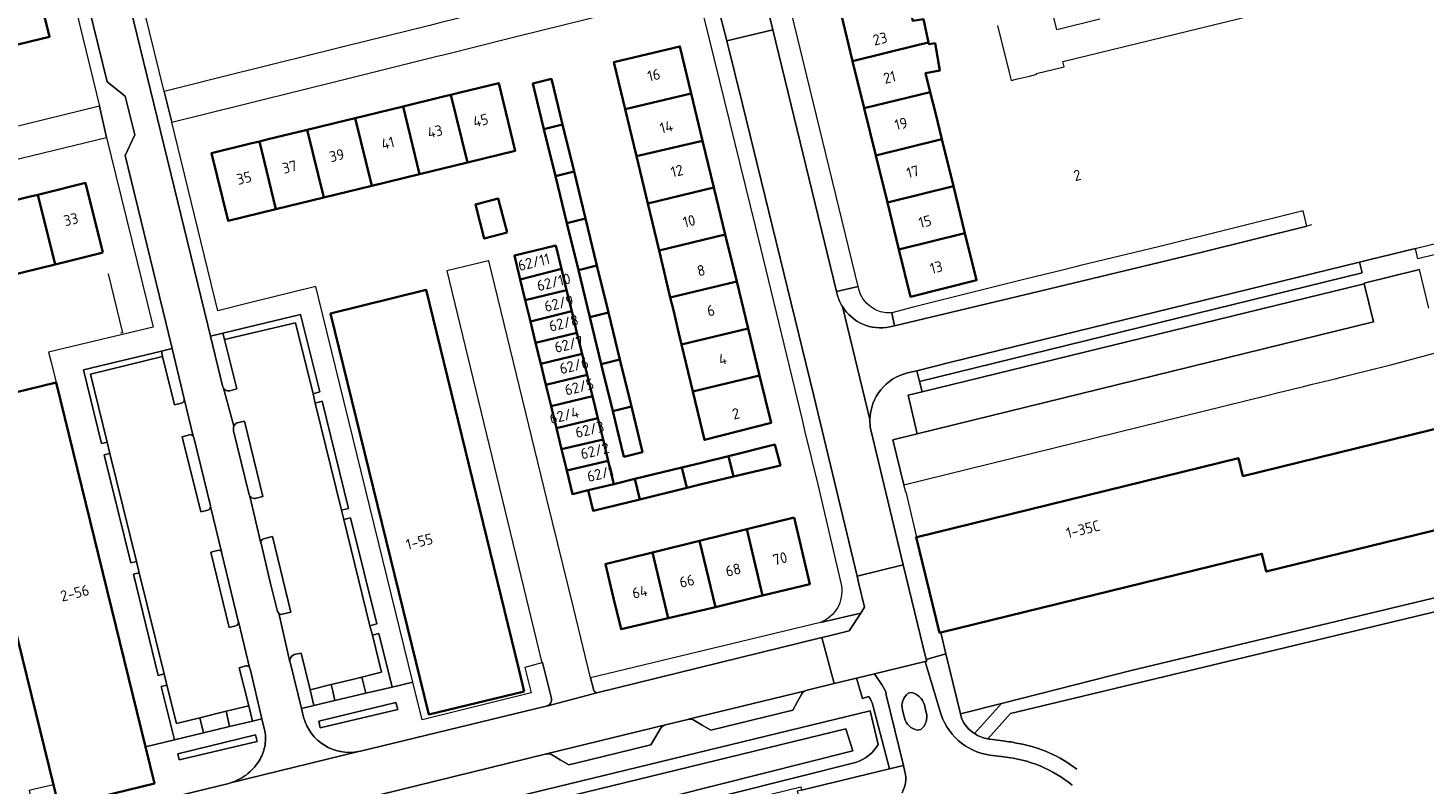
# Model space of a CAD drawing. Extents: x 150256 to 156914, y 461459 to 469481.
# Tile 404 of 656: x 156516 to 156690, y 463529 to 463624. Entities that reach past the tile are written whole.
import ezdxf
from ezdxf.enums import TextEntityAlignment as Align

# ---------------------------------------------------------------- set-up
doc = ezdxf.new("R2010")
doc.units = 0
doc.header["$LTSCALE"] = 0.75
for name, color, linetype, lineweight in [('B-RO-GR-BEPLANTING_CULTUUR_BODEMBEDEKKER-GV', 251, 'CONTINUOUS', 18), ('B-RO-GR-GROENVOORZIENING-GV', 251, 'CONTINUOUS', 18), ('B-RO-GR-HAAG-GV', 251, 'CONTINUOUS', 13), ('B-RO-IE-TERREINAFSCHEIDING_KUNSTMATIG_HEKWERK-G', 251, 'IE-TERREINAFSCHEIDING-KUNSTMATIG', 18), ('B-RO-IE-TERREINAFSCHEIDING_KUNSTMATIG_MUUR-G', 251, 'IE-TERREINAFSCHEIDING-KUNSTMATIG-DICHT', 18), ('B-RO-OG-BEBOUWING-GV', 6, 'CONTINUOUS', 35), ('B-RO-OG-BEBOUWING-T18', 1, 'CONTINUOUS', 18), ('B-RO-OG-TERREIN_CULTUURSCHEIDING-GV', 251, 'CONTINUOUS', 18), ('B-RO-OG-WATER_SLOOT-GV', 251, 'CONTINUOUS', 18), ('B-RO-VH-VERHARDING_ASFALT-GV', 251, 'CONTINUOUS', 18), ('B-RO-VH-VERHARDING_BETONSTRAATSTEEN-GV', 251, 'CONTINUOUS', 18), ('B-RO-VH-VERHARDING_HALFVERHARDING_GRIND-GV', 251, 'CONTINUOUS', 18), ('B-RO-VH-VERHARDING_STRAATBAKSTEEN-GV', 251, 'CONTINUOUS', 18), ('B-RO-VH-VERHARDING_TEGEL-GV', 251, 'CONTINUOUS', 18)]:
    doc.layers.add(name, color=color, linetype=linetype, lineweight=lineweight)
doc.styles.add('NLCS-ISO-M200-T18', font='NLCS-ISO.ttf', dxfattribs={"height": 360})
doc.linetypes.add('IE-TERREINAFSCHEIDING-KUNSTMATIG', pattern='A,4,[82,NLCS.SHX,S=0.75,R=90,X=0,Y=0],4,-2', length=10)
doc.linetypes.add('IE-TERREINAFSCHEIDING-KUNSTMATIG-DICHT', pattern='A,8,-1,[82,NLCS.SHX,S=0.75,R=90,X=0,Y=0],-1', length=10)

msp = doc.modelspace()

# ---------------------------------------------------------------- linework, layer by layer
at = {"layer": 'B-RO-GR-BEPLANTING_CULTUUR_BODEMBEDEKKER-GV'}
msp.add_lwpolyline([(156682.6, 463592.95), (156682.301, 463594.291), (156631.151, 463581.779), (156626.911, 463580.697), (156627.23, 463579.343)], close=True, dxfattribs=at)
at = {"layer": 'B-RO-GR-GROENVOORZIENING-GV'}
for points in [[(156551.343, 463577.811), (156552.186, 463578.04), (156549.767, 463587.738), (156540.055, 463585.403), (156540.25, 463584.59), (156549.145, 463586.703)], [(156525.584, 463571.761), (156523.494, 463580.282), (156532.522, 463582.484), (156532.364, 463583.141), (156522.61, 463580.791), (156524.858, 463571.587)], [(156554.912, 463563.259), (156555.768, 463563.474), (156552.504, 463576.865), (156551.631, 463576.619)], [(156525.928, 463570.356), (156525.207, 463570.182), (156528.526, 463556.657), (156529.257, 463556.828)], [(156558.464, 463548.792), (156559.321, 463549.022), (156556.042, 463562.283), (156555.196, 463562.085)], [(156532.718, 463542.776), (156529.593, 463555.423), (156528.867, 463555.261), (156531.98, 463542.588)], [(156556.302, 463542.087), (156557.457, 463542.36), (156557.956, 463540.34), (156561.257, 463541.12), (156559.595, 463547.824), (156558.766, 463547.624), (156559.913, 463542.97)], [(156537.634, 463535.405), (156537.179, 463537.275), (156534.273, 463536.555), (156533.058, 463541.375), (156532.327, 463541.199), (156534.004, 463534.541)], [(156551.434, 463538.8), (156554.076, 463539.424), (156553.806, 463540.593), (156553.613, 463541.429), (156550.966, 463540.782)], [(156540.465, 463538.09), (156540.911, 463536.184), (156543.769, 463536.864), (156543.31, 463538.795)], [(156561.718, 463539.189), (156552.053, 463536.87), (156552.253, 463536.021), (156561.939, 463538.336)], [(156534.428, 463532.788), (156534.611, 463532.013), (156544.346, 463534.325), (156544.148, 463535.144)]]:
    msp.add_lwpolyline(points, close=True, dxfattribs=at)
for points in [[(156540.93, 463578.189), (156541.797, 463578.434), (156540.25, 463584.59), (156540.055, 463585.403), (156538.504, 463585.03), (156540.036, 463578.814)], [(156535.237, 463577.171), (156535.234, 463577.186), (156535.232, 463577.194), (156533.715, 463583.467), (156532.364, 463583.141), (156532.522, 463582.484), (156534.023, 463576.427), (156534.892, 463576.64)], [(156540.074, 463578.662), (156540.143, 463578.522)], [(156538.504, 463563.807), (156536.442, 463572.358), (156536.337, 463572.523), (156536.184, 463572.647), (156536.03, 463572.699), (156535.868, 463572.694), (156534.98, 463572.416), (156537.287, 463563.058), (156538.176, 463563.258)], [(156541.411, 463573.173), (156543.33, 463565.327)], [(156544.276, 463564.755), (156545.062, 463564.959), (156542.757, 463574.389), (156541.86, 463574.179)], [(156544.825, 463559.118), (156544.83, 463559.099), (156544.835, 463559.077), (156545.964, 463554.231), (156546.918, 463550.572), (156547.058, 463550.351), (156547.15, 463550.266), (156547.301, 463550.213), (156547.462, 463550.222), (156548.57, 463550.509), (156546.273, 463559.937), (156545.139, 463559.645)], [(156542.001, 463549.327), (156541.997, 463549.344), (156541.995, 463549.354), (156539.947, 463557.845), (156539.876, 463558.027), (156539.748, 463558.161), (156539.581, 463558.229), (156539.402, 463558.221), (156538.563, 463558.01), (156540.841, 463548.577), (156541.697, 463548.791)], [(156548.458, 463544.289), (156548.46, 463544.279), (156548.47, 463544.232), (156549.899, 463538.437), (156551.434, 463538.8), (156550.966, 463540.782), (156549.84, 463545.38), (156549.003, 463545.183)], [(156542.929, 463543.772), (156542.093, 463543.547), (156543.31, 463538.795), (156543.769, 463536.864), (156544.953, 463537.146)], [(156544.953, 463537.146), (156543.488, 463543.4), (156543.412, 463543.582), (156543.281, 463543.71)]]:
    msp.add_lwpolyline(points, dxfattribs=at)
for points in [[(156540.036, 463578.814, 0.0526316), (156540.074, 463578.662)], [(156540.143, 463578.522, 0.1090553), (156540.359, 463578.298)], [(156540.359, 463578.298, 0.107255), (156540.632, 463578.183)], [(156540.632, 463578.183, 0.1006308), (156540.93, 463578.189)], [(156534.892, 463576.64, 0.4086726), (156535.237, 463577.171)], [(156541.374, 463573.478, 0.0819544), (156541.411, 463573.173)], [(156541.446, 463573.773, 0.095045), (156541.374, 463573.478)], [(156541.615, 463574.015, 0.0893671), (156541.446, 463573.773)], [(156541.86, 463574.179, 0.0903119), (156541.615, 463574.015)], [(156543.33, 463565.327, 0.1227829), (156543.454, 463565.015)], [(156543.454, 463565.015, 0.1222955), (156543.702, 463564.789)], [(156543.702, 463564.789, 0.1141366), (156543.984, 463564.707)], [(156543.984, 463564.707, 0.1099952), (156544.276, 463564.755)], [(156538.176, 463563.258, 0.4004809), (156538.523, 463563.725)], [(156538.523, 463563.725, 0.0632382), (156538.504, 463563.807)], [(156545.139, 463559.645, 0.3765688), (156544.825, 463559.118)], [(156541.697, 463548.791, 0.3764118), (156542.001, 463549.327)], [(156549.003, 463545.183, 0.3729789), (156548.458, 463544.289)], [(156543.111, 463543.776, 0.1208216), (156542.929, 463543.772)], [(156543.281, 463543.71, 0.1283387), (156543.111, 463543.776)]]:
    msp.add_lwpolyline(points, format="xyb", dxfattribs=at)
at = {"layer": 'B-RO-GR-HAAG-GV'}
for points in [[(156551.343, 463577.811), (156552.186, 463578.04), (156549.767, 463587.738), (156540.055, 463585.403), (156540.25, 463584.59), (156549.145, 463586.703)], [(156532.364, 463583.141), (156522.61, 463580.791), (156524.858, 463571.587), (156525.584, 463571.761), (156523.494, 463580.282), (156532.522, 463582.484)], [(156551.631, 463576.619), (156554.912, 463563.259), (156555.768, 463563.474), (156552.504, 463576.865)], [(156525.928, 463570.356), (156525.207, 463570.182), (156528.526, 463556.657), (156529.257, 463556.828)], [(156558.464, 463548.792), (156559.321, 463549.022), (156556.042, 463562.283), (156555.196, 463562.085)], [(156532.718, 463542.776), (156529.593, 463555.423), (156528.867, 463555.261), (156531.98, 463542.588)], [(156556.302, 463542.087), (156557.457, 463542.36), (156557.956, 463540.34), (156561.257, 463541.12), (156559.595, 463547.824), (156558.766, 463547.624), (156559.913, 463542.97)], [(156534.004, 463534.541), (156537.634, 463535.405), (156537.179, 463537.275), (156534.273, 463536.555), (156533.058, 463541.375), (156532.327, 463541.199)], [(156550.966, 463540.782), (156551.434, 463538.8), (156554.076, 463539.424), (156553.806, 463540.593), (156553.613, 463541.429)], [(156540.465, 463538.09), (156540.911, 463536.184), (156543.769, 463536.864), (156543.31, 463538.795)], [(156561.718, 463539.189), (156552.053, 463536.87), (156552.253, 463536.021), (156561.939, 463538.336)], [(156534.428, 463532.788), (156534.611, 463532.013), (156544.346, 463534.325), (156544.148, 463535.144)]]:
    msp.add_lwpolyline(points, close=True, dxfattribs=at)
for points in [[(156540.93, 463578.189), (156541.797, 463578.434), (156540.25, 463584.59), (156540.055, 463585.403), (156538.504, 463585.03), (156540.036, 463578.814)], [(156535.237, 463577.171), (156535.234, 463577.186), (156535.232, 463577.194), (156533.715, 463583.467), (156532.364, 463583.141), (156532.522, 463582.484), (156534.023, 463576.427), (156534.892, 463576.64)], [(156540.074, 463578.662), (156540.143, 463578.522)], [(156538.504, 463563.807), (156536.442, 463572.358), (156536.337, 463572.523), (156536.184, 463572.647), (156536.03, 463572.699), (156535.868, 463572.694), (156534.98, 463572.416), (156537.287, 463563.058), (156538.176, 463563.258)], [(156541.411, 463573.173), (156543.33, 463565.327)], [(156544.276, 463564.755), (156545.062, 463564.959), (156542.757, 463574.389), (156541.86, 463574.179)], [(156544.825, 463559.118), (156544.83, 463559.099), (156544.835, 463559.077), (156545.964, 463554.231), (156546.918, 463550.572), (156547.058, 463550.351)], [(156547.058, 463550.351), (156547.15, 463550.266), (156547.301, 463550.213), (156547.462, 463550.222), (156548.57, 463550.509), (156546.273, 463559.937), (156545.139, 463559.645)], [(156542.001, 463549.327), (156541.997, 463549.344), (156541.995, 463549.354), (156539.947, 463557.845), (156539.876, 463558.027), (156539.748, 463558.161), (156539.581, 463558.229), (156539.402, 463558.221), (156538.563, 463558.01), (156540.841, 463548.577), (156541.697, 463548.791)], [(156548.458, 463544.289), (156548.46, 463544.279), (156548.47, 463544.232), (156549.899, 463538.437), (156551.434, 463538.8), (156550.966, 463540.782), (156549.84, 463545.38), (156549.003, 463545.183)], [(156542.929, 463543.772), (156542.093, 463543.547), (156543.31, 463538.795), (156543.769, 463536.864), (156544.953, 463537.146)], [(156544.953, 463537.146), (156543.488, 463543.4), (156543.412, 463543.582), (156543.281, 463543.71)]]:
    msp.add_lwpolyline(points, dxfattribs=at)
for points in [[(156540.036, 463578.814, 0.0526316), (156540.074, 463578.662)], [(156540.143, 463578.522, 0.1090553), (156540.359, 463578.298)], [(156540.359, 463578.298, 0.107255), (156540.632, 463578.183)], [(156540.632, 463578.183, 0.1006308), (156540.93, 463578.189)], [(156534.892, 463576.64, 0.4086726), (156535.237, 463577.171)], [(156541.374, 463573.478, 0.0819544), (156541.411, 463573.173)], [(156541.446, 463573.773, 0.095045), (156541.374, 463573.478)], [(156541.615, 463574.015, 0.0893671), (156541.446, 463573.773)], [(156541.86, 463574.179, 0.0903119), (156541.615, 463574.015)], [(156543.33, 463565.327, 0.1227829), (156543.454, 463565.015)], [(156543.454, 463565.015, 0.1222955), (156543.702, 463564.789)], [(156543.702, 463564.789, 0.1141366), (156543.984, 463564.707)], [(156543.984, 463564.707, 0.1099952), (156544.276, 463564.755)], [(156538.176, 463563.258, 0.4004809), (156538.523, 463563.725)], [(156538.523, 463563.725, 0.0632382), (156538.504, 463563.807)], [(156545.139, 463559.645, 0.3765688), (156544.825, 463559.118)], [(156541.697, 463548.791, 0.3764118), (156542.001, 463549.327)], [(156549.003, 463545.183, 0.3729789), (156548.458, 463544.289)], [(156543.111, 463543.776, 0.1208216), (156542.929, 463543.772)], [(156543.281, 463543.71, 0.1283387), (156543.111, 463543.776)]]:
    msp.add_lwpolyline(points, format="xyb", dxfattribs=at)
at = {"layer": 'B-RO-IE-TERREINAFSCHEIDING_KUNSTMATIG_HEKWERK-G'}
for points in [[(156637.479, 463539.065), (156653.56, 463543.152), (156761.001, 463568.874)], [(156629.891, 463547.95), (156630.537, 463545.284)], [(156630.537, 463545.284), (156632.359, 463537.754)], [(156632.359, 463537.754), (156637.479, 463539.065)]]:
    msp.add_lwpolyline(points, dxfattribs=at)
at = {"layer": 'B-RO-IE-TERREINAFSCHEIDING_KUNSTMATIG_MUUR-G'}
for points in [[(156525.69, 463592.822), (156527.499, 463585.441), (156527.243, 463585.379)], [(156553.613, 463541.429), (156553.608, 463541.45), (156556.293, 463542.085)], [(156553.806, 463540.593), (156553.613, 463541.429)], [(156556.293, 463542.085), (156557.457, 463542.36)], [(156557.457, 463542.36), (156557.956, 463540.34)], [(156554.076, 463539.424), (156553.806, 463540.593)], [(156557.956, 463540.34), (156557.963, 463540.311)], [(156554.094, 463539.347), (156554.076, 463539.424)]]:
    msp.add_lwpolyline(points, dxfattribs=at)
at = {"layer": 'B-RO-OG-BEBOUWING-GV'}
for points in [[(156516.217, 463631.27), (156510.22, 463629.8), (156512.378, 463620.995), (156513.366, 463621.237), (156518.375, 463622.464)], [(156625.674, 463627.352), (156617.415, 463625.321), (156618.865, 463619.425), (156627.124, 463621.456), (156628.374, 463621.735), (156627.72, 463624.66), (156626.38, 463624.482)], [(156620.314, 463613.529), (156628.573, 463615.56), (156627.992, 463617.923), (156629.789, 463618.248), (156629.169, 463621.664), (156628.42, 463621.528), (156628.374, 463621.735), (156627.124, 463621.456), (156618.865, 463619.425)], [(156590.407, 463613.4), (156598.659, 463615.374), (156597.244, 463621.258), (156588.996, 463619.285), (156589.036, 463619.12)], [(156570.666, 463606.748), (156576.64, 463608.203), (156574.589, 463616.677), (156569.749, 463615.498), (156568.602, 463615.219)], [(156580.242, 463610.919), (156582.566, 463611.486), (156581.171, 463617.202), (156578.847, 463616.635)], [(156570.666, 463606.748), (156568.602, 463615.219), (156567.489, 463614.948), (156562.61, 463613.759), (156564.674, 463605.288)], [(156590.407, 463613.4), (156591.818, 463607.514), (156600.081, 463609.462), (156598.659, 463615.374)], [(156621.764, 463607.634), (156630.023, 463609.665), (156629.258, 463612.776), (156628.573, 463615.56), (156620.314, 463613.529)], [(156558.682, 463603.828), (156564.674, 463605.288), (156562.61, 463613.759), (156557.81, 463612.589), (156556.618, 463612.299)], [(156552.69, 463602.368), (156558.682, 463603.828), (156556.618, 463612.299), (156555.558, 463612.041), (156550.626, 463610.839)], [(156581.677, 463605.04), (156584.001, 463605.607), (156582.566, 463611.486), (156580.242, 463610.919)], [(156546.698, 463600.908), (156544.634, 463609.379), (156543.526, 463609.109), (156538.642, 463607.919), (156540.706, 463599.448)], [(156544.634, 463609.379), (156546.698, 463600.908), (156552.69, 463602.368), (156550.626, 463610.839), (156545.745, 463609.65)], [(156593.229, 463601.629), (156601.502, 463603.608), (156600.081, 463609.462), (156591.818, 463607.514)], [(156630.023, 463609.665), (156621.764, 463607.634), (156623.214, 463601.738), (156631.473, 463603.769)], [(156525.041, 463595.468), (156522.874, 463604.189), (156517.734, 463602.912), (156516.914, 463602.708), (156519.082, 463593.987), (156524.75, 463595.396)], [(156581.677, 463605.04), (156583.112, 463599.16), (156585.436, 463599.727), (156584.001, 463605.607)], [(156513.12, 463592.506), (156519.082, 463593.987), (156516.914, 463602.708), (156515.609, 463602.384), (156510.952, 463601.226)], [(156594.64, 463595.744), (156602.93, 463597.727), (156601.502, 463603.608), (156593.229, 463601.629)], [(156623.214, 463601.738), (156624.664, 463595.842), (156632.913, 463597.915), (156631.473, 463603.769)], [(156575.647, 463597.984), (156574.51, 463602.229), (156571.668, 463601.495), (156572.769, 463597.233)], [(156585.436, 463599.727), (156583.112, 463599.16), (156584.546, 463593.281), (156586.871, 463593.848)], [(156602.93, 463597.727), (156594.64, 463595.744), (156596.05, 463589.858), (156604.358, 463591.846)], [(156632.913, 463597.915), (156624.664, 463595.842), (156626.114, 463589.943), (156634.364, 463592.009)], [(156577.262, 463592.121), (156582.428, 463593.422), (156581.715, 463596.35), (156576.539, 463595.089)], [(156586.871, 463593.848), (156584.546, 463593.281), (156585.981, 463587.401), (156588.306, 463587.968)], [(156582.428, 463593.422), (156577.262, 463592.121), (156577.895, 463589.526), (156583.073, 463590.776)], [(156577.781, 463540.581), (156577.099, 463543.373), (156565.508, 463590.811), (156553.532, 463587.863), (156565.842, 463537.682)], [(156578.544, 463586.863), (156583.712, 463588.156), (156583.073, 463590.776), (156577.895, 463589.526)], [(156597.461, 463583.973), (156605.786, 463585.964), (156604.358, 463591.846), (156596.05, 463589.858), (156596.472, 463588.098), (156597.135, 463585.333)], [(156583.712, 463588.156), (156578.544, 463586.863), (156579.2, 463584.174), (156584.371, 463585.452)], [(156588.306, 463587.968), (156585.981, 463587.401), (156587.416, 463581.522), (156589.741, 463582.089)], [(156626.896, 463559.889), (156626.805, 463559.867), (156629.738, 463547.912), (156629.891, 463547.95), (156670.071, 463557.806), (156670.622, 463555.56), (156717.683, 463567.084), (156718.222, 463564.855), (156758.889, 463574.807), (156755.934, 463586.763), (156715.29, 463576.809), (156714.751, 463579.038), (156667.69, 463567.515), (156667.139, 463569.761)], [(156584.371, 463585.452), (156579.2, 463584.174), (156579.836, 463581.561), (156585.017, 463582.798)], [(156605.786, 463585.964), (156597.461, 463583.973), (156598.872, 463578.088), (156607.214, 463580.083)], [(156585.017, 463582.798), (156579.836, 463581.561), (156580.482, 463578.913), (156585.651, 463580.198)], [(156588.851, 463575.642), (156591.176, 463576.21), (156589.741, 463582.089), (156587.416, 463581.522)], [(156585.651, 463580.198), (156580.482, 463578.913), (156581.13, 463576.252), (156586.303, 463577.522)], [(156607.214, 463580.083), (156598.872, 463578.088), (156600.324, 463572.03), (156608.65, 463574.167)], [(156519.183, 463579.237), (156507.199, 463576.306), (156518.866, 463528.909), (156519.55, 463526.129), (156531.492, 463529.045), (156530.363, 463533.648)], [(156586.974, 463574.769), (156586.303, 463577.522), (156581.13, 463576.252), (156581.796, 463573.52)], [(156591.176, 463576.21), (156588.851, 463575.642), (156590.243, 463569.939), (156592.568, 463570.507)], [(156586.974, 463574.769), (156581.796, 463573.52), (156582.442, 463570.872), (156587.631, 463572.073)], [(156583.089, 463568.216), (156588.278, 463569.417), (156587.631, 463572.073), (156582.442, 463570.872)], [(156603.336, 463570.007), (156603.971, 463567.453), (156609.821, 463568.842), (156609.126, 463571.447)], [(156585.775, 463565.738), (156588.984, 463566.52), (156588.278, 463569.417), (156583.089, 463568.216), (156583.81, 463565.259)], [(156603.971, 463567.453), (156603.336, 463570.007), (156599.962, 463569.168), (156597.505, 463568.575), (156598.116, 463566.044), (156600.128, 463566.54)], [(156591.603, 463567.151), (156592.221, 463564.592), (156598.116, 463566.044), (156597.505, 463568.575)], [(156592.221, 463564.592), (156591.603, 463567.151), (156588.984, 463566.52), (156585.775, 463565.738), (156586.41, 463563.16)], [(156611.543, 463562.34), (156605.608, 463560.873), (156607.603, 463552.557), (156613.502, 463553.988)], [(156607.603, 463552.557), (156605.608, 463560.873), (156599.715, 463559.416), (156601.704, 463551.126)], [(156593.821, 463557.959), (156595.794, 463549.739), (156599.9, 463550.688), (156601.704, 463551.126), (156599.715, 463559.416)], [(156595.794, 463549.739), (156593.821, 463557.959), (156588.047, 463556.532), (156587.928, 463556.503), (156588.946, 463552.261), (156589.88, 463548.371)]]:
    msp.add_lwpolyline(points, close=True, dxfattribs=at)
at = {"layer": 'B-RO-OG-TERREIN_CULTUURSCHEIDING-GV'}
for points in [[(156768.433, 463570.052), (156761.599, 463569.017), (156761.995, 463567.369), (156638.634, 463537.805), (156635.796, 463534.637)], [(156620.865, 463539.929), (156620.089, 463539.708), (156619.365, 463542.246), (156616.567, 463541.573), (156613.163, 463540.716)], [(156612.503, 463540.284), (156611.935, 463539.245), (156611.391, 463538.251), (156601.121, 463535.71), (156600.048, 463536.359), (156599.008, 463536.988)], [(156580.406, 463532.72), (156548.284, 463524.867), (156555.33, 463514.25), (156556.565, 463514.556), (156556.468, 463514.949), (156612.382, 463528.634), (156612.477, 463528.245), (156623.474, 463530.896), (156621.392, 463538.837)], [(156555.773, 463522.289), (156621.053, 463538.168), (156622.074, 463533.939)], [(156634.11, 463535.3), (156637.479, 463539.065), (156632.359, 463537.754), (156632.49, 463537.237)], [(156598.328, 463537.097), (156598.232, 463537.077), (156595.46, 463536.394)], [(156594.838, 463535.953), (156594.237, 463534.935), (156593.621, 463533.893), (156591.415, 463533.354), (156585.78, 463531.978), (156583.352, 463531.385), (156582.286, 463532.018), (156581.194, 463532.667)], [(156636.041, 463534.603), (156637.669, 463534.392)], [(156619.236, 463531.683), (156556.974, 463516.033)]]:
    msp.add_lwpolyline(points, dxfattribs=at)
for points in [[(156612.957, 463540.665, 0.1736863), (156612.503, 463540.284)], [(156613.163, 463540.716, 0.0639926), (156612.957, 463540.665)], [(156621.392, 463538.837, 0.1254162), (156620.865, 463539.929)], [(156595.46, 463536.394, 0.1757864), (156594.838, 463535.953)], [(156599.008, 463536.988, 0.163283), (156598.328, 463537.097)], [(156632.49, 463537.237, 0.1476016), (156634.11, 463535.3)], [(156635.796, 463534.637, 0.0165738), (156636.041, 463534.603)], [(156637.669, 463534.392, -0.0238981), (156639.63, 463534.065)], [(156580.557, 463532.75, 0.02675), (156580.406, 463532.72)], [(156581.194, 463532.667, 0.1365102), (156580.557, 463532.75)], [(156622.074, 463533.939, -0.178598), (156619.236, 463531.683)], [(156639.63, 463534.065, -0.0549444), (156643.472, 463532.906)], [(156643.472, 463532.906, -0.0564648), (156646.915, 463530.846)]]:
    msp.add_lwpolyline(points, format="xyb", dxfattribs=at)
at = {"layer": 'B-RO-OG-WATER_SLOOT-GV'}
for points in [[(156621.053, 463538.168), (156555.773, 463522.289)], [(156622.074, 463533.939), (156621.053, 463538.168)], [(156556.198, 463520.849), (156618.028, 463535.888), (156618.871, 463533.137), (156556.776, 463517.529)], [(156618.028, 463535.888), (156556.198, 463520.849)], [(156556.776, 463517.529), (156618.871, 463533.137), (156618.028, 463535.888)], [(156556.974, 463516.033), (156619.236, 463531.683)]]:
    msp.add_lwpolyline(points, dxfattribs=at)
msp.add_lwpolyline([(156619.236, 463531.683, 0.178598), (156622.074, 463533.939)], format="xyb", dxfattribs=at)
at = {"layer": 'B-RO-VH-VERHARDING_ASFALT-GV'}
for points in [[(156513.47, 463666.44), (156514.126, 463663.589), (156525.575, 463616.815), (156527.842, 463615.053), (156529.028, 463610.196), (156527.825, 463607.605), (156532.931, 463586.711), (156533.265, 463585.33), (156533.715, 463583.467), (156535.232, 463577.194), (156535.234, 463577.186), (156535.237, 463577.171), (156536.337, 463572.523), (156536.442, 463572.358), (156538.504, 463563.807)], [(156540.036, 463578.814), (156538.504, 463585.03), (156538.17, 463586.401), (156519.171, 463664.379)], [(156616.957, 463590.123), (156616.843, 463590.591), (156608.875, 463623.33), (156603.109, 463621.943), (156605.101, 463614.032), (156613.997, 463577.562), (156619.422, 463554.995), (156625.181, 463556.415), (156621.128, 463573.292)], [(156625.747, 463580.421), (156626.911, 463580.697), (156631.151, 463581.779), (156682.301, 463594.291), (156683.455, 463594.573), (156689.288, 463596), (156689.411, 463596.03), (156705.173, 463599.861), (156743.06, 463609.258), (156741.641, 463614.978)], [(156676.266, 463598.927), (156675.707, 463598.788), (156662.611, 463595.538), (156641.263, 463590.385), (156624.103, 463586.306), (156623.51, 463586.165)], [(156617.578, 463588.733), (156621.02, 463574.583)], [(156621.02, 463574.569), (156621.02, 463574.583), (156617.578, 463588.733)], [(156541.446, 463573.773), (156540.143, 463578.522), (156540.074, 463578.662)], [(156543.33, 463565.327), (156541.411, 463573.173)], [(156550.168, 463537.336), (156549.899, 463538.437), (156548.47, 463544.232), (156548.46, 463544.279), (156548.458, 463544.289), (156547.058, 463550.351), (156546.918, 463550.572), (156545.964, 463554.231), (156544.835, 463559.077), (156544.83, 463559.099), (156544.825, 463559.118), (156543.454, 463565.015)], [(156538.523, 463563.725), (156539.876, 463558.027), (156539.947, 463557.845), (156541.995, 463549.354), (156541.997, 463549.344), (156542.001, 463549.327), (156543.412, 463543.582)], [(156613.163, 463540.716), (156616.567, 463541.573), (156614.988, 463547.308), (156586.835, 463540.418), (156580.715, 463538.787)], [(156543.412, 463543.582), (156543.488, 463543.4), (156544.953, 463537.146), (156545.315, 463535.599)], [(156629.79, 463538.179), (156627.94, 463544.308), (156621.618, 463542.788), (156622.55, 463541.366)], [(156580.557, 463532.75), (156595.46, 463536.394), (156598.232, 463537.077), (156598.328, 463537.097), (156612.957, 463540.665)], [(156623.078, 463540.156), (156625.231, 463531.32), (156625.41, 463530.532)], [(156625.811, 463540.344), (156626.214, 463540.428)], [(156580.527, 463538.737), (156557.284, 463533.116), (156557.094, 463533.073)], [(156625.348, 463537.275), (156625.094, 463538.252)], [(156627.838, 463538.894), (156628.077, 463537.944)], [(156627.398, 463535.803), (156626.972, 463535.734)], [(156456.59, 463502.411), (156471.296, 463506.053), (156475.62, 463507.101), (156479.081, 463507.942), (156488.612, 463510.271), (156489.89, 463510.583), (156491.833, 463511.056), (156498.285, 463512.628), (156513.021, 463516.246), (156546.219, 463524.362), (156548.284, 463524.867), (156580.406, 463532.72)], [(156557.094, 463533.073), (156557.045, 463533.063), (156541.004, 463529.128), (156540.812, 463529.069), (156517.791, 463523.489)], [(156541.004, 463529.128), (156557.045, 463533.063)], [(156637.769, 463532.389), (156636.011, 463532.616)]]:
    msp.add_lwpolyline(points, dxfattribs=at)
for points in [[(156617.578, 463588.733, -0.0670273), (156616.957, 463590.123)], [(156623.51, 463586.165, -0.3136024), (156617.578, 463588.733)], [(156621.02, 463574.583, -0.3417818), (156625.747, 463580.421)], [(156540.074, 463578.662, -0.0526316), (156540.036, 463578.814)], [(156621.128, 463573.292, -0.0516454), (156621.02, 463574.569)], [(156541.411, 463573.173, -0.0819544), (156541.374, 463573.478)], [(156541.374, 463573.478, -0.095045), (156541.446, 463573.773)], [(156543.454, 463565.015, -0.1227829), (156543.33, 463565.327)], [(156538.504, 463563.807, -0.0632382), (156538.523, 463563.725)], [(156622.55, 463541.366, -0.1173664), (156623.078, 463540.156)], [(156612.957, 463540.665, -0.0639926), (156613.163, 463540.716)], [(156625.094, 463538.252, -0.3015863), (156625.811, 463540.344)], [(156626.214, 463540.428, -0.2894233), (156627.838, 463538.894)], [(156580.715, 463538.787, -0.064899), (156580.527, 463538.737)], [(156628.077, 463537.944, -0.28921), (156627.398, 463535.803)], [(156636.011, 463532.616, -0.3022795), (156629.79, 463538.179)], [(156557.045, 463533.063, -0.3956873), (156550.168, 463537.336)], [(156626.972, 463535.734, -0.2903543), (156625.348, 463537.275)], [(156545.315, 463535.599, -0.0933105), (156545.299, 463533.67)], [(156545.299, 463533.67, -0.0930526), (156544.588, 463531.876)], [(156580.406, 463532.72, -0.02675), (156580.557, 463532.75)], [(156544.588, 463531.876, -0.0922532), (156542.962, 463530.12)], [(156646.327, 463528.842, 0.1484835), (156637.769, 463532.389)], [(156542.962, 463530.12, -0.0847594), (156541.004, 463529.128)], [(156625.41, 463530.532, -0.1934196), (156625.049, 463527.901)]]:
    msp.add_lwpolyline(points, format="xyb", dxfattribs=at)
at = {"layer": 'B-RO-VH-VERHARDING_BETONSTRAATSTEEN-GV'}
for points in [[(156601.926, 463626.644), (156603.109, 463621.943), (156608.875, 463623.33), (156607.721, 463628.071)], [(156627.543, 463578.052), (156625.813, 463577.629), (156626.947, 463572.796), (156684.027, 463586.83), (156682.882, 463591.572)], [(156619.422, 463554.995), (156619.652, 463554.023), (156620.342, 463551.103), (156619.881, 463550.386), (156618.442, 463548.148), (156615.77, 463547.498), (156614.988, 463547.308), (156616.567, 463541.573), (156619.365, 463542.246), (156621.618, 463542.788), (156627.94, 463544.308), (156628.126, 463544.353), (156628.076, 463544.559), (156625.181, 463556.415)]]:
    msp.add_lwpolyline(points, close=True, dxfattribs=at)
for points in [[(156636.99, 463623.881), (156638.439, 463617.985), (156638.679, 463617.01), (156639.498, 463617.203), (156640.976, 463617.551), (156641.915, 463617.772), (156641.887, 463617.886), (156645.311, 463618.724), (156645.154, 463619.363), (156673.281, 463626.226)], [(156649.796, 463624.67), (156644.419, 463623.352), (156643.756, 463626.056)], [(156586.424, 463540.865), (156586.073, 463542.262), (156583.924, 463551.055), (156580.653, 463564.442), (156573.325, 463594.427), (156573.32, 463594.449), (156568.069, 463593.171), (156579.954, 463544.149), (156580.048, 463544.175), (156581.166, 463539.681)], [(156690.963, 463588.536), (156689.777, 463593.354), (156689.776, 463593.359), (156682.861, 463591.659), (156682.882, 463591.572), (156684.027, 463586.83), (156626.947, 463572.796), (156623.907, 463572.052), (156625.277, 463566.438), (156670.681, 463577.601), (156671.975, 463577.917), (156673.753, 463578.352), (156675.293, 463578.738), (156676.392, 463579.011), (156679.257, 463579.699), (156680.319, 463579.971), (156683.168, 463580.666), (156686.19, 463581.417), (156692.422, 463583.104)], [(156549.003, 463545.183), (156549.84, 463545.38), (156550.966, 463540.782), (156553.613, 463541.429), (156556.293, 463542.085), (156556.302, 463542.087), (156559.913, 463542.97), (156558.766, 463547.624), (156558.464, 463548.792), (156555.196, 463562.085), (156554.912, 463563.259), (156551.631, 463576.619), (156551.343, 463577.811), (156549.145, 463586.703), (156540.25, 463584.59), (156541.797, 463578.434), (156540.93, 463578.189)], [(156534.892, 463576.64), (156534.023, 463576.427), (156532.522, 463582.484), (156523.494, 463580.282), (156525.584, 463571.761), (156525.928, 463570.356), (156529.257, 463556.828), (156529.593, 463555.423), (156532.718, 463542.776), (156533.058, 463541.375), (156534.273, 463536.555), (156537.179, 463537.275)], [(156540.143, 463578.522), (156541.446, 463573.773)], [(156538.176, 463563.258), (156537.287, 463563.058), (156534.98, 463572.416), (156535.868, 463572.694), (156536.03, 463572.699), (156536.184, 463572.647), (156536.337, 463572.523), (156535.237, 463577.171)], [(156541.86, 463574.179), (156542.757, 463574.389), (156545.062, 463564.959), (156544.276, 463564.755)], [(156543.454, 463565.015), (156544.825, 463559.118)], [(156541.697, 463548.791), (156540.841, 463548.577), (156538.563, 463558.01), (156539.402, 463558.221), (156539.581, 463558.229), (156539.748, 463558.161), (156539.876, 463558.027), (156538.523, 463563.725)], [(156545.139, 463559.645), (156546.273, 463559.937), (156548.57, 463550.509), (156547.462, 463550.222), (156547.301, 463550.213), (156547.15, 463550.266), (156547.058, 463550.351), (156548.458, 463544.289)], [(156543.281, 463543.71), (156543.412, 463543.582), (156542.001, 463549.327)], [(156632.49, 463537.237), (156632.359, 463537.754), (156630.537, 463545.284), (156628.076, 463544.559), (156628.126, 463544.353), (156627.94, 463544.308), (156629.79, 463538.179)], [(156537.179, 463537.275), (156540.465, 463538.09), (156543.31, 463538.795), (156542.093, 463543.547), (156542.929, 463543.772)], [(156622.55, 463541.366), (156621.618, 463542.788), (156619.365, 463542.246), (156620.089, 463539.708), (156620.865, 463539.929)], [(156580.715, 463538.787), (156586.835, 463540.418), (156586.709, 463540.48)], [(156612.957, 463540.665), (156598.328, 463537.097)], [(156600.048, 463536.359), (156601.121, 463535.71), (156611.391, 463538.251), (156611.935, 463539.245), (156612.503, 463540.284)], [(156623.474, 463530.896), (156625.231, 463531.32), (156623.078, 463540.156)], [(156626.214, 463540.428), (156625.811, 463540.344)], [(156621.392, 463538.837), (156623.474, 463530.896)], [(156625.094, 463538.252), (156625.348, 463537.275)], [(156628.077, 463537.944), (156627.838, 463538.894)], [(156595.46, 463536.394), (156580.557, 463532.75)], [(156599.008, 463536.988), (156600.048, 463536.359)], [(156585.78, 463531.978), (156591.415, 463533.354), (156593.621, 463533.893), (156594.237, 463534.935), (156594.838, 463535.953)], [(156626.972, 463535.734), (156627.398, 463535.803)], [(156637.669, 463534.392), (156636.041, 463534.603)], [(156581.194, 463532.667), (156582.286, 463532.018), (156583.352, 463531.385), (156585.78, 463531.978)], [(156636.011, 463532.616), (156637.769, 463532.389)], [(156625.41, 463530.532), (156625.231, 463531.32), (156623.474, 463530.896), (156612.477, 463528.245), (156611.939, 463528.113), (156613.39, 463522.284)]]:
    msp.add_lwpolyline(points, dxfattribs=at)
for points in [[(156540.359, 463578.298, -0.1090553), (156540.143, 463578.522)], [(156540.632, 463578.183, -0.107255), (156540.359, 463578.298)], [(156540.93, 463578.189, -0.1006308), (156540.632, 463578.183)], [(156535.237, 463577.171, -0.4086726), (156534.892, 463576.64)], [(156541.446, 463573.773, -0.0893671), (156541.615, 463574.015)], [(156541.615, 463574.015, -0.0903119), (156541.86, 463574.179)], [(156543.702, 463564.789, -0.1222955), (156543.454, 463565.015)], [(156543.984, 463564.707, -0.1141366), (156543.702, 463564.789)], [(156544.276, 463564.755, -0.1099952), (156543.984, 463564.707)], [(156538.523, 463563.725, -0.4004809), (156538.176, 463563.258)], [(156544.825, 463559.118, -0.3765688), (156545.139, 463559.645)], [(156542.001, 463549.327, -0.3764118), (156541.697, 463548.791)], [(156548.458, 463544.289, -0.3729789), (156549.003, 463545.183)], [(156542.929, 463543.772, -0.1208216), (156543.111, 463543.776)], [(156543.111, 463543.776, -0.1283387), (156543.281, 463543.71)], [(156623.078, 463540.156, 0.1173664), (156622.55, 463541.366)], [(156581.166, 463539.681, -0.3724877), (156580.715, 463538.787)], [(156586.709, 463540.48, -0.265985), (156586.424, 463540.865)], [(156612.503, 463540.284, -0.1736863), (156612.957, 463540.665)], [(156620.865, 463539.929, -0.1254162), (156621.392, 463538.837)], [(156625.811, 463540.344, 0.3015863), (156625.094, 463538.252)], [(156627.838, 463538.894, 0.2894233), (156626.214, 463540.428)], [(156627.398, 463535.803, 0.28921), (156628.077, 463537.944)], [(156629.79, 463538.179, 0.3022795), (156636.011, 463532.616)], [(156594.838, 463535.953, -0.1757864), (156595.46, 463536.394)], [(156598.328, 463537.097, -0.163283), (156599.008, 463536.988)], [(156625.348, 463537.275, 0.2903543), (156626.972, 463535.734)], [(156634.11, 463535.3, -0.1476016), (156632.49, 463537.237)], [(156635.796, 463534.637, -0.1050624), (156634.11, 463535.3)], [(156636.041, 463534.603, -0.0165738), (156635.796, 463534.637)], [(156639.63, 463534.065, 0.0238981), (156637.669, 463534.392)], [(156580.557, 463532.75, -0.1365102), (156581.194, 463532.667)], [(156643.472, 463532.906, 0.0549444), (156639.63, 463534.065)], [(156646.915, 463530.846, 0.0564648), (156643.472, 463532.906)], [(156637.769, 463532.389, -0.1484835), (156646.327, 463528.842)], [(156625.049, 463527.901, 0.1934196), (156625.41, 463530.532)]]:
    msp.add_lwpolyline(points, format="xyb", dxfattribs=at)
at = {"layer": 'B-RO-VH-VERHARDING_HALFVERHARDING_GRIND-GV'}
msp.add_lwpolyline([(156635.796, 463534.637), (156638.634, 463537.805), (156761.995, 463567.369), (156761.599, 463569.017), (156761.001, 463568.874), (156653.56, 463543.152), (156637.479, 463539.065), (156634.11, 463535.3)], dxfattribs=at)
msp.add_lwpolyline([(156634.11, 463535.3, 0.1050624), (156635.796, 463534.637)], format="xyb", dxfattribs=at)
at = {"layer": 'B-RO-VH-VERHARDING_STRAATBAKSTEEN-GV'}
for points in [[(156619.625, 463590.897), (156619.547, 463591.218), (156616.843, 463590.591), (156616.957, 463590.123)], [(156624.103, 463586.306), (156623.75, 463587.945)], [(156623.51, 463586.165), (156624.103, 463586.306)]]:
    msp.add_lwpolyline(points, dxfattribs=at)
for points in [[(156616.957, 463590.123, 0.0670273), (156617.578, 463588.733)], [(156623.75, 463587.945, -0.3664259), (156619.625, 463590.897)], [(156617.578, 463588.733, 0.3136024), (156623.51, 463586.165)]]:
    msp.add_lwpolyline(points, format="xyb", dxfattribs=at)
at = {"layer": 'B-RO-VH-VERHARDING_TEGEL-GV'}
for points in [[(156594.409, 463682.762), (156594.704, 463681.559), (156595.882, 463676.718), (156607.721, 463628.071), (156608.875, 463623.33), (156616.843, 463590.591), (156619.547, 463591.218), (156611.559, 463624.072), (156611.17, 463625.672), (156616.993, 463627.074), (156633.112, 463630.988), (156632.773, 463632.428), (156614.795, 463628.043), (156610.829, 463627.064), (156605.49, 463648.865), (156597.595, 463681.653), (156597.062, 463683.842), (156596.814, 463684.866)], [(156517.97, 463641.199), (156524.644, 463613.808), (156525.489, 463609.85), (156526.656, 463605.123), (156531.346, 463586.13), (156518.258, 463583.009), (156518.558, 463581.784), (156519.183, 463579.237), (156530.363, 463533.648), (156534.004, 463534.541), (156532.327, 463541.199), (156533.058, 463541.375), (156532.718, 463542.776), (156531.98, 463542.588), (156528.867, 463555.261), (156529.593, 463555.423), (156529.257, 463556.828), (156528.526, 463556.657), (156525.207, 463570.182), (156525.928, 463570.356), (156525.584, 463571.761), (156524.858, 463571.587), (156522.61, 463580.791), (156532.364, 463583.141), (156533.715, 463583.467), (156533.265, 463585.33), (156532.931, 463586.711), (156527.825, 463607.605), (156529.028, 463610.196), (156527.842, 463615.053), (156525.575, 463616.815), (156514.126, 463663.589)], [(156519.171, 463664.379), (156538.17, 463586.401), (156538.504, 463585.03), (156540.055, 463585.403), (156549.767, 463587.738), (156552.186, 463578.04), (156551.343, 463577.811), (156551.631, 463576.619), (156552.504, 463576.865), (156555.768, 463563.474), (156554.912, 463563.259), (156555.196, 463562.085), (156556.042, 463562.283), (156559.321, 463549.022), (156558.464, 463548.792), (156558.766, 463547.624), (156559.595, 463547.824), (156561.257, 463541.12), (156563.845, 463541.755), (156552.018, 463589.843), (156551.676, 463591.234), (156543.215, 463589.13), (156539.426, 463588.188), (156534.849, 463606.996), (156533.68, 463611.8), (156532.713, 463615.642), (156525.978, 463643.143)], [(156603.109, 463621.943), (156601.926, 463626.644), (156601.423, 463628.64), (156599.441, 463628.142), (156600.919, 463622.159), (156607.321, 463596.053), (156612.529, 463574.557), (156612.891, 463573.062), (156614.494, 463566.444), (156617.456, 463553.787)], [(156614.838, 463549.199), (156619.881, 463550.386), (156620.342, 463551.103), (156619.652, 463554.023), (156619.422, 463554.995), (156613.997, 463577.562), (156605.101, 463614.032), (156603.109, 463621.943)], [(156745.052, 463609.752), (156744.598, 463609.64), (156744.959, 463608.269), (156689.566, 463594.694), (156689.288, 463596), (156683.455, 463594.573), (156682.301, 463594.291), (156682.6, 463592.95), (156627.23, 463579.343), (156627.543, 463578.052), (156682.882, 463591.572), (156682.861, 463591.659), (156689.776, 463593.359), (156689.777, 463593.354)], [(156626.947, 463572.796), (156625.813, 463577.629), (156627.543, 463578.052), (156627.23, 463579.343), (156626.911, 463580.697), (156625.747, 463580.421)], [(156621.02, 463574.583), (156621.02, 463574.569)], [(156621.128, 463573.292), (156625.181, 463556.415), (156628.076, 463544.559), (156630.537, 463545.284), (156629.891, 463547.95), (156629.738, 463547.912), (156626.805, 463559.867), (156626.896, 463559.889), (156625.547, 463565.535), (156625.5, 463565.523), (156625.277, 463566.438), (156623.907, 463572.052), (156626.947, 463572.796)], [(156586.709, 463540.48), (156586.835, 463540.418), (156614.988, 463547.308), (156615.77, 463547.498), (156618.442, 463548.148), (156619.881, 463550.386), (156614.838, 463549.199), (156614.824, 463549.193), (156586.073, 463542.262)], [(156581.166, 463539.681), (156580.048, 463544.175), (156579.954, 463544.149), (156577.845, 463543.573), (156578.632, 463540.391), (156565.005, 463537.04), (156563.845, 463541.755), (156561.257, 463541.12), (156557.956, 463540.34), (156554.076, 463539.424), (156551.434, 463538.8), (156549.899, 463538.437), (156550.168, 463537.336)], [(156586.073, 463542.262), (156586.424, 463540.865)], [(156557.045, 463533.063), (156557.094, 463533.073), (156557.284, 463533.116), (156580.527, 463538.737)], [(156545.315, 463535.599), (156544.953, 463537.146), (156543.769, 463536.864), (156540.911, 463536.184), (156537.634, 463535.405), (156534.004, 463534.541)], [(156534.004, 463534.541), (156530.363, 463533.648), (156531.492, 463529.045), (156519.55, 463526.129), (156518.866, 463528.909), (156516.488, 463528.335), (156515.811, 463528.171), (156516.844, 463524.014)], [(156517.791, 463523.489), (156540.812, 463529.069), (156541.004, 463529.128)]]:
    msp.add_lwpolyline(points, dxfattribs=at)
for points in [[(156575.696, 463626.329), (156575.703, 463626.3), (156567.225, 463624.203), (156565.939, 463623.884), (156555.265, 463621.236), (156554.101, 463620.947), (156543.407, 463618.295), (156542.187, 463617.992), (156532.713, 463615.642), (156533.68, 463611.8), (156542.777, 463614.041), (156544.124, 463614.376), (156554.864, 463617.046), (156556.037, 463617.337), (156566.706, 463619.989), (156567.992, 463620.309), (156575.583, 463622.195), (156577.076, 463622.567), (156599.441, 463628.142), (156601.423, 463628.64), (156600.451, 463632.502), (156593.396, 463630.729)], [(156484.705, 463599.92), (156491.074, 463601.479), (156492.358, 463601.793), (156503.012, 463604.391), (156504.269, 463604.696), (156514.841, 463607.264), (156516.217, 463607.598), (156525.489, 463609.85), (156524.644, 463613.808), (156515.303, 463611.498), (156513.915, 463611.155), (156503.399, 463608.57), (156501.974, 463608.223), (156491.543, 463605.684), (156490.223, 463605.363), (156484.565, 463603.986), (156483.115, 463603.633), (156468.052, 463599.951), (156458.44, 463597.568), (156459.407, 463593.726), (156483.182, 463599.547)], [(156623.75, 463587.945), (156624.103, 463586.306), (156641.263, 463590.385), (156662.611, 463595.538), (156675.707, 463598.788), (156675.253, 463600.695), (156657.146, 463596.196), (156647.557, 463593.879), (156646.736, 463593.681), (156645.274, 463593.328), (156640.439, 463592.161), (156626.447, 463588.626)], [(156553.613, 463541.429), (156553.806, 463540.593), (156554.076, 463539.424), (156557.956, 463540.34), (156557.457, 463542.36), (156556.302, 463542.087), (156556.293, 463542.085)], [(156540.465, 463538.09), (156537.179, 463537.275), (156537.634, 463535.405), (156540.911, 463536.184)], [(156561.718, 463539.189), (156561.939, 463538.336), (156552.253, 463536.021), (156552.053, 463536.87)], [(156534.428, 463532.788), (156544.148, 463535.144), (156544.346, 463534.325), (156534.611, 463532.013)]]:
    msp.add_lwpolyline(points, close=True, dxfattribs=at)
for points in [[(156625.747, 463580.421, 0.3417818), (156621.02, 463574.583)], [(156621.02, 463574.569, 0.0516454), (156621.128, 463573.292)], [(156617.456, 463553.787, -0.3530572), (156614.838, 463549.199)], [(156580.715, 463538.787, 0.3724877), (156581.166, 463539.681)], [(156586.424, 463540.865, 0.265985), (156586.709, 463540.48)], [(156580.527, 463538.737, 0.064899), (156580.715, 463538.787)], [(156550.168, 463537.336, 0.3956873), (156557.045, 463533.063)], [(156545.299, 463533.67, 0.0933105), (156545.315, 463535.599)], [(156544.588, 463531.876, 0.0930526), (156545.299, 463533.67)], [(156542.962, 463530.12, 0.0922532), (156544.588, 463531.876)], [(156541.004, 463529.128, 0.0847594), (156542.962, 463530.12)]]:
    msp.add_lwpolyline(points, format="xyb", dxfattribs=at)

# ---------------------------------------------------------------- texts
at = {"layer": 'B-RO-OG-BEBOUWING-T18', "style": 'NLCS-ISO-M200-T18'}
for s, rotation, p in [('23', 13.8, (156622.297, 463622.221)), ('16', 13.5, (156593.991, 463617.677)), ('21', 13.8, (156623.483, 463617.396)), ('45', 13.7, (156572.319, 463612.007)), ('43', 13.7, (156566.605, 463610.615)), ('14', 13.5, (156595.552, 463611.189)), ('19', 13.8, (156624.913, 463611.579)), ('41', 13.7, (156560.701, 463609.177)), ('39', 13.7, (156554.316, 463607.621)), ('37', 13.7, (156548.412, 463606.183)), ('12', 13.6, (156596.881, 463605.689)), ('17', 13.8, (156626.389, 463605.578)), ('2', 13.7, (156646.968, 463605.149)), ('35', 13.7, (156542.714, 463604.794)), ('33', 14, (156521.06, 463599.617)), ('10', 13.6, (156598.403, 463599.417)), ('15', 13.8, (156627.919, 463599.356)), ('62/11', 13.7, (156578.98, 463594.28)), ('8', 13.6, (156599.904, 463593.237)), ('13', 13.8, (156629.326, 463593.633)), ('62/10', 13.7, (156581.463, 463591.779)), ('62/9', 13.7, (156582.112, 463589.116)), ('6', 13.6, (156601.12, 463588.231)), ('62/8', 13.7, (156582.711, 463586.659)), ('62/7', 13.6, (156583.36, 463583.995)), ('62/6', 13.7, (156584.009, 463581.331)), ('4', 13.6, (156602.598, 463582.141)), ('62/5', 13.7, (156584.659, 463578.668)), ('62/4', 13.7, (156582.773, 463575.112)), ('2', 13.6, (156604.254, 463575.322)), ('62/3', 13.7, (156585.957, 463573.341)), ('62/2', 13.7, (156586.607, 463570.675)), ('62/1', 13.7, (156587.306, 463567.805)), ('1-35C', 13.8, (156647.699, 463560.869)), ('1-55', 13.8, (156564.652, 463559.323)), ('70', 13.6, (156609.78, 463557.201)), ('66', 13, (156598.126, 463554.384)), ('68', 13.6, (156603.918, 463555.779)), ('2-56', 13.8, (156521.529, 463552.878)), ('64', 13, (156592.232, 463553.021))]:
    msp.add_text(s, height=1.35, rotation=rotation, dxfattribs=at).set_placement(p, align=Align.MIDDLE)

doc.saveas('drawing.dxf')
